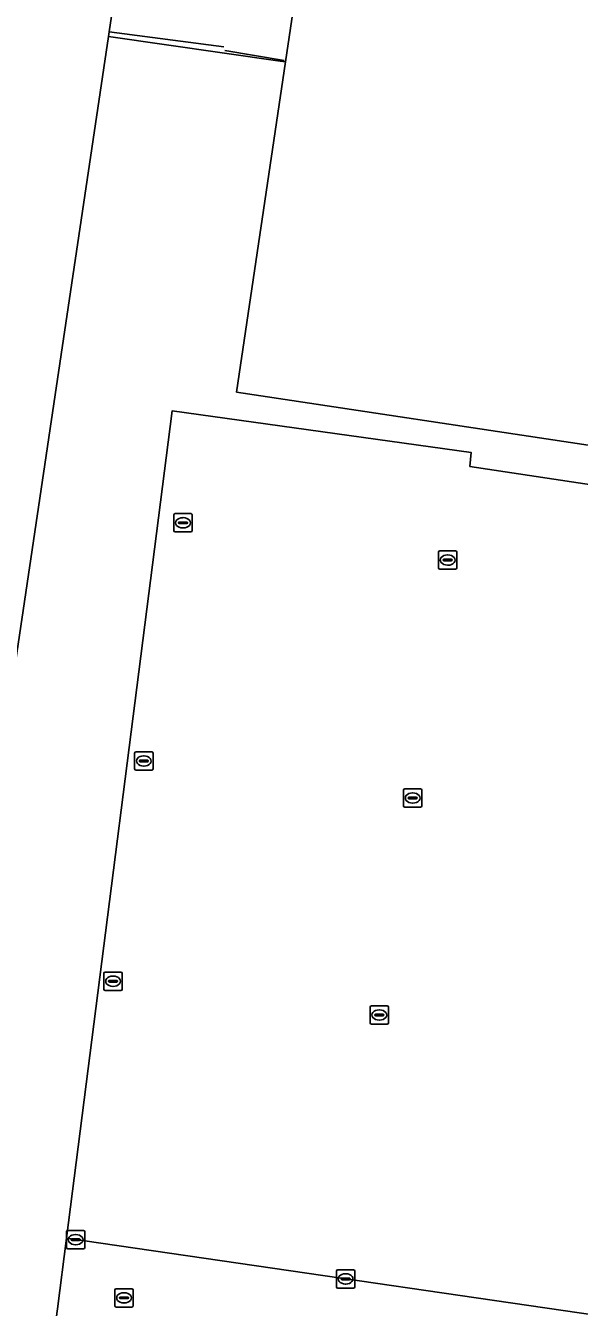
# Model space of a CAD drawing. Extents: x 163683 to 164494, y 382709 to 383872.
# Drawn here: x 163819.5 to 163849.6, y 382819.4 to 382889.2 of the extents above; entities that cross this region are included whole.
import ezdxf

# ---------------------------------------------------------------- set-up
doc = ezdxf.new("R2010")
doc.units = 0
for name, color, linetype in [('IMGEO_Erf', 7, 'Continuous'), ('IMGEO_Groenvoorziening', 7, 'Continuous'), ('IMGEO_Hek', 7, 'Continuous'), ('IMGEO_Kolk', 7, 'Continuous'), ('IMGEO_Muur', 7, 'Continuous'), ('IMGEO_Pand', 7, 'Continuous'), ('IMGEO_Parkeervlak_open', 7, 'Continuous'), ('IMGEO_Rijbaan_lokaal_open', 7, 'Continuous'), ('IMGEO_Rioolput', 7, 'Continuous')]:
    doc.layers.add(name, color=color, linetype=linetype)

msp = doc.modelspace()

# ---------------------------------------------------------------- linework, layer by layer
at = {"layer": 'IMGEO_Erf'}
for points in [[(163823.989, 382888.588), (163824.028, 382888.845), (163825.825, 382900.898), (163825.387, 382900.945), (163830.344, 382934.912), (163822.429, 382936.108), (163810.148, 382937.656), (163808.032, 382938.355), (163808.213, 382941.186), (163808.551, 382943.548), (163749.873, 382952.231)], [(163825.825, 382900.898), (163824.028, 382888.845), (163823.989, 382888.588), (163833.333, 382887.247), (163833.621, 382887.204), (163835.503, 382899.936)], [(163813.853, 382820.4), (163821.09, 382869.088), (163823.989, 382888.588)]]:
    msp.add_lwpolyline(points, dxfattribs=at)
at = {"layer": 'IMGEO_Groenvoorziening'}
for points in [[(164000, 382844.709), (163948.745, 382852.096), (163917.731, 382856.565), (163880.827, 382861.884), (163850.77, 382866.239), (163850.464, 382866.285), (163830.965, 382869.227), (163833.621, 382887.204), (163833.333, 382887.247), (163823.989, 382888.588), (163821.09, 382869.088), (163813.853, 382820.4)], [(163817.88, 382794.981), (163821.21, 382819.312), (163821.7, 382823.151), (163827.45, 382868.204), (163843.724, 382865.941), (163843.665, 382865.178), (163899.608, 382856.734), (163894.668, 382813.909), (163918.686, 382810.28), (163917.44, 382801.77), (163916.434, 382794.901), (163913.716, 382776.342), (163963.219, 382769), (163969.79, 382773.129), (163963.925, 382773.95), (163946.018, 382776.6), (163945.795, 382775.095), (163943.155, 382775.495), (163938.215, 382776.242), (163938.417, 382777.605), (163940.289, 382790.255)]]:
    msp.add_lwpolyline(points, dxfattribs=at)
at = {"layer": 'IMGEO_Hek'}
for points in [[(163821.09, 382869.088), (163823.989, 382888.588), (163824.028, 382888.845)], [(163823.989, 382888.588), (163833.333, 382887.247)], [(163833.552, 382887.293), (163830.322, 382887.836)], [(163820.406, 382794.623), (163817.88, 382794.981), (163810.236, 382796.066), (163813.853, 382820.4), (163821.09, 382869.088)]]:
    msp.add_lwpolyline(points, dxfattribs=at)
at = {"layer": 'IMGEO_Kolk'}
for p, q in [((163827.547, 382861.686), (163827.547, 382862.538)), ((163827.622, 382862.612), (163828.474, 382862.612)), ((163828.035, 382862.392), (163828.06, 382862.392)), ((163828.548, 382862.538), (163828.548, 382861.686)), ((163828.474, 382861.612), (163827.622, 382861.612)), ((163827.806, 382862.106), (163827.806, 382862.118)), ((163828.244, 382862.069), (163827.846, 382862.069)), ((163827.849, 382862.155), (163828.247, 382862.155)), ((163828.058, 382861.832), (163828.033, 382861.832)), ((163828.29, 382862.118), (163828.29, 382862.106)), ((163841.949, 382859.658), (163841.949, 382860.51)), ((163842.024, 382860.584), (163842.876, 382860.584)), ((163842.208, 382860.078), (163842.208, 382860.09)), ((163842.251, 382860.127), (163842.649, 382860.127)), ((163842.437, 382860.364), (163842.462, 382860.364)), ((163842.692, 382860.09), (163842.692, 382860.078)), ((163842.95, 382860.51), (163842.95, 382859.658)), ((163842.876, 382859.584), (163842.024, 382859.584)), ((163842.646, 382860.041), (163842.248, 382860.041)), ((163842.46, 382859.804), (163842.435, 382859.804)), ((163825.49, 382849.642), (163826.342, 382849.642)), ((163825.415, 382848.716), (163825.415, 382849.568)), ((163825.674, 382849.136), (163825.674, 382849.148)), ((163826.112, 382849.099), (163825.714, 382849.099)), ((163825.717, 382849.185), (163826.115, 382849.185)), ((163825.903, 382849.422), (163825.928, 382849.422)), ((163826.158, 382849.148), (163826.158, 382849.136)), ((163826.416, 382849.568), (163826.416, 382848.716)), ((163826.342, 382848.642), (163825.49, 382848.642)), ((163825.926, 382848.862), (163825.901, 382848.862)), ((163840.046, 382846.7), (163840.046, 382847.552)), ((163840.121, 382847.626), (163840.973, 382847.626)), ((163841.047, 382847.552), (163841.047, 382846.7)), ((163840.305, 382847.12), (163840.305, 382847.132)), ((163840.743, 382847.083), (163840.345, 382847.083)), ((163840.348, 382847.169), (163840.746, 382847.169)), ((163840.557, 382846.846), (163840.532, 382846.846)), ((163840.534, 382847.406), (163840.559, 382847.406)), ((163840.789, 382847.132), (163840.789, 382847.12)), ((163840.973, 382846.626), (163840.121, 382846.626)), ((163823.74, 382836.724), (163823.74, 382837.576)), ((163823.815, 382837.65), (163824.667, 382837.65)), ((163823.999, 382837.144), (163823.999, 382837.156)), ((163824.437, 382837.107), (163824.039, 382837.107)), ((163824.042, 382837.193), (163824.44, 382837.193)), ((163824.228, 382837.43), (163824.253, 382837.43)), ((163824.483, 382837.156), (163824.483, 382837.144)), ((163824.741, 382837.576), (163824.741, 382836.724)), ((163824.667, 382836.65), (163823.815, 382836.65)), ((163824.251, 382836.87), (163824.226, 382836.87)), ((163838.23, 382834.886), (163838.23, 382835.738)), ((163838.305, 382835.812), (163839.157, 382835.812)), ((163839.231, 382835.738), (163839.231, 382834.886)), ((163838.489, 382835.306), (163838.489, 382835.318)), ((163838.927, 382835.269), (163838.529, 382835.269)), ((163838.532, 382835.355), (163838.93, 382835.355)), ((163838.741, 382835.032), (163838.716, 382835.032)), ((163838.718, 382835.592), (163838.743, 382835.592)), ((163838.973, 382835.318), (163838.973, 382835.306)), ((163839.157, 382834.812), (163838.305, 382834.812)), ((163821.706, 382822.653), (163821.706, 382823.505)), ((163821.781, 382823.579), (163822.633, 382823.579)), ((163821.965, 382823.073), (163821.965, 382823.085)), ((163822.008, 382823.122), (163822.406, 382823.122)), ((163822.194, 382823.359), (163822.219, 382823.359)), ((163822.449, 382823.085), (163822.449, 382823.073)), ((163822.707, 382823.505), (163822.707, 382822.653)), ((163822.633, 382822.579), (163821.781, 382822.579)), ((163822.403, 382823.036), (163822.005, 382823.036)), ((163822.217, 382822.799), (163822.192, 382822.799)), ((163836.394, 382820.516), (163836.394, 382821.368)), ((163836.469, 382821.442), (163837.321, 382821.442)), ((163836.696, 382820.985), (163837.094, 382820.985)), ((163836.882, 382821.222), (163836.907, 382821.222)), ((163837.395, 382821.368), (163837.395, 382820.516)), ((163837.321, 382820.442), (163836.469, 382820.442)), ((163836.653, 382820.936), (163836.653, 382820.948)), ((163837.091, 382820.899), (163836.693, 382820.899)), ((163836.905, 382820.662), (163836.88, 382820.662)), ((163837.137, 382820.948), (163837.137, 382820.936))]:
    msp.add_line(p, q, dxfattribs=at)
for points in [[(163827.547, 382861.686), (163827.547, 382862.538)], [(163827.622, 382862.612), (163828.474, 382862.612)], [(163828.548, 382862.538), (163828.548, 382861.686)], [(163828.474, 382861.612), (163827.622, 382861.612)], [(163841.949, 382859.658), (163841.949, 382860.51)], [(163842.024, 382860.584), (163842.876, 382860.584)], [(163842.95, 382860.51), (163842.95, 382859.658)], [(163842.876, 382859.584), (163842.024, 382859.584)], [(163825.49, 382849.642), (163826.342, 382849.642)], [(163825.415, 382848.716), (163825.415, 382849.568)], [(163826.416, 382849.568), (163826.416, 382848.716)], [(163826.342, 382848.642), (163825.49, 382848.642)], [(163840.046, 382846.7), (163840.046, 382847.552)], [(163840.121, 382847.626), (163840.973, 382847.626)], [(163841.047, 382847.552), (163841.047, 382846.7)], [(163840.973, 382846.626), (163840.121, 382846.626)], [(163823.74, 382836.724), (163823.74, 382837.576)], [(163823.815, 382837.65), (163824.667, 382837.65)], [(163824.741, 382837.576), (163824.741, 382836.724)], [(163824.667, 382836.65), (163823.815, 382836.65)], [(163838.23, 382834.886), (163838.23, 382835.738)], [(163838.305, 382835.812), (163839.157, 382835.812)], [(163839.231, 382835.738), (163839.231, 382834.886)], [(163839.157, 382834.812), (163838.305, 382834.812)], [(163821.706, 382822.653), (163821.706, 382823.505)], [(163821.781, 382823.579), (163822.633, 382823.579)], [(163822.707, 382823.505), (163822.707, 382822.653)], [(163822.633, 382822.579), (163821.781, 382822.579)], [(163836.394, 382820.516), (163836.394, 382821.368)], [(163836.469, 382821.442), (163837.321, 382821.442)], [(163837.395, 382821.368), (163837.395, 382820.516)], [(163837.321, 382820.442), (163836.469, 382820.442)]]:
    msp.add_lwpolyline(points, dxfattribs=at)
for centre, radius, start, end in [((163827.624, 382862.536), 0.0765, 91.55205, 178.44795), ((163827.624, 382862.536), 0.0765, 91.55205, 178.44795), ((163828.472, 382862.536), 0.0765, 1.55205, 88.44795), ((163828.472, 382862.536), 0.0765, 1.55205, 88.44795), ((163827.624, 382861.688), 0.0765, 181.55205, 268.44795), ((163827.624, 382861.688), 0.0765, 181.55205, 268.44795), ((163827.846, 382862.115), 0.0403, 85.87752, 175.75265), ((163827.843, 382862.105), 0.0366, 178.93798, 274.71019), ((163828.247, 382862.112), 0.043, 264.86636, 352.45326), ((163828.251, 382862.117), 0.0386, 1.73085, 96.63898), ((163828.472, 382861.688), 0.0765, 271.55205, 358.44795), ((163828.472, 382861.688), 0.0765, 271.55205, 358.44795), ((163842.026, 382860.508), 0.0765, 91.55205, 178.44795), ((163842.026, 382860.508), 0.0765, 91.55205, 178.44795), ((163842.248, 382860.087), 0.0403, 85.87752, 175.75265), ((163842.245, 382860.077), 0.0366, 178.93798, 274.71019), ((163842.649, 382860.084), 0.043, 264.86636, 352.45326), ((163842.653, 382860.089), 0.0386, 1.73085, 96.63898), ((163842.874, 382860.508), 0.0765, 1.55205, 88.44795), ((163842.874, 382860.508), 0.0765, 1.55205, 88.44795), ((163842.026, 382859.66), 0.0765, 181.55205, 268.44795), ((163842.026, 382859.66), 0.0765, 181.55205, 268.44795), ((163842.874, 382859.66), 0.0765, 271.55205, 358.44795), ((163842.874, 382859.66), 0.0765, 271.55205, 358.44795), ((163825.492, 382849.566), 0.0765, 91.55205, 178.44795), ((163825.492, 382849.566), 0.0765, 91.55205, 178.44795), ((163826.34, 382849.566), 0.0765, 1.55205, 88.44795), ((163826.34, 382849.566), 0.0765, 1.55205, 88.44795), ((163825.714, 382849.145), 0.0403, 85.87752, 175.75265), ((163825.711, 382849.135), 0.0366, 178.93798, 274.71019), ((163826.115, 382849.142), 0.043, 264.86636, 352.45326), ((163826.119, 382849.147), 0.0386, 1.73085, 96.63898), ((163825.492, 382848.718), 0.0765, 181.55205, 268.44795), ((163825.492, 382848.718), 0.0765, 181.55205, 268.44795), ((163826.34, 382848.718), 0.0765, 271.55205, 358.44795), ((163826.34, 382848.718), 0.0765, 271.55205, 358.44795), ((163840.123, 382847.55), 0.0765, 91.55205, 178.44795), ((163840.123, 382847.55), 0.0765, 91.55205, 178.44795), ((163840.971, 382847.55), 0.0765, 1.55205, 88.44795), ((163840.971, 382847.55), 0.0765, 1.55205, 88.44795), ((163840.345, 382847.129), 0.0403, 85.87752, 175.75265), ((163840.342, 382847.119), 0.0366, 178.93798, 274.71019), ((163840.746, 382847.126), 0.043, 264.86636, 352.45326), ((163840.75, 382847.131), 0.0386, 1.73085, 96.63898), ((163840.123, 382846.702), 0.0765, 181.55205, 268.44795), ((163840.123, 382846.702), 0.0765, 181.55205, 268.44795), ((163840.971, 382846.702), 0.0765, 271.55205, 358.44795), ((163840.971, 382846.702), 0.0765, 271.55205, 358.44795), ((163823.817, 382837.574), 0.0765, 91.55205, 178.44795), ((163823.817, 382837.574), 0.0765, 91.55205, 178.44795), ((163824.039, 382837.153), 0.0403, 85.87752, 175.75265), ((163824.036, 382837.143), 0.0366, 178.93798, 274.71019), ((163824.44, 382837.15), 0.043, 264.86636, 352.45326), ((163824.444, 382837.155), 0.0386, 1.73085, 96.63898), ((163824.665, 382837.574), 0.0765, 1.55205, 88.44795), ((163824.665, 382837.574), 0.0765, 1.55205, 88.44795), ((163823.817, 382836.726), 0.0765, 181.55205, 268.44795), ((163823.817, 382836.726), 0.0765, 181.55205, 268.44795), ((163824.665, 382836.726), 0.0765, 271.55205, 358.44795), ((163824.665, 382836.726), 0.0765, 271.55205, 358.44795), ((163838.307, 382835.736), 0.0765, 91.55205, 178.44795), ((163838.307, 382835.736), 0.0765, 91.55205, 178.44795), ((163839.155, 382835.736), 0.0765, 1.55205, 88.44795), ((163839.155, 382835.736), 0.0765, 1.55205, 88.44795), ((163838.529, 382835.315), 0.0403, 85.87752, 175.75265), ((163838.526, 382835.305), 0.0366, 178.93798, 274.71019), ((163838.93, 382835.312), 0.043, 264.86636, 352.45326), ((163838.934, 382835.317), 0.0386, 1.73085, 96.63898), ((163838.307, 382834.888), 0.0765, 181.55205, 268.44795), ((163838.307, 382834.888), 0.0765, 181.55205, 268.44795), ((163839.155, 382834.888), 0.0765, 271.55205, 358.44795), ((163839.155, 382834.888), 0.0765, 271.55205, 358.44795), ((163821.783, 382823.503), 0.0765, 91.55205, 178.44795), ((163821.783, 382823.503), 0.0765, 91.55205, 178.44795), ((163822.005, 382823.082), 0.0403, 85.87752, 175.75265), ((163822.41, 382823.084), 0.0386, 1.73085, 96.63898), ((163822.631, 382823.503), 0.0765, 1.55205, 88.44795), ((163822.631, 382823.503), 0.0765, 1.55205, 88.44795), ((163821.783, 382822.655), 0.0765, 181.55205, 268.44795), ((163821.783, 382822.655), 0.0765, 181.55205, 268.44795), ((163822.002, 382823.072), 0.0366, 178.93798, 274.71019), ((163822.406, 382823.079), 0.043, 264.86636, 352.45326), ((163822.631, 382822.655), 0.0765, 271.55205, 358.44795), ((163822.631, 382822.655), 0.0765, 271.55205, 358.44795), ((163836.471, 382821.366), 0.0765, 91.55205, 178.44795), ((163836.471, 382821.366), 0.0765, 91.55205, 178.44795), ((163836.693, 382820.945), 0.0403, 85.87752, 175.75265), ((163837.098, 382820.947), 0.0386, 1.73085, 96.63898), ((163837.319, 382821.366), 0.0765, 1.55205, 88.44795), ((163837.319, 382821.366), 0.0765, 1.55205, 88.44795), ((163836.471, 382820.518), 0.0765, 181.55205, 268.44795), ((163836.471, 382820.518), 0.0765, 181.55205, 268.44795), ((163836.69, 382820.935), 0.0366, 178.93798, 274.71019), ((163837.094, 382820.942), 0.043, 264.86636, 352.45326), ((163837.319, 382820.518), 0.0765, 271.55205, 358.44795), ((163837.319, 382820.518), 0.0765, 271.55205, 358.44795)]:
    msp.add_arc(centre, radius, start, end, dxfattribs=at)
for centre, major_axis, ratio, start_param, end_param in [((163828.034, 382862.112), (-0.387, 0.002), 0.722429, 4.712389, 7.853982), ((163828.059, 382862.112), (-0.39, 0.002), 0.717154, 1.570796, 4.712389), ((163842.436, 382860.084), (-0.387, 0.002), 0.722429, 4.712389, 7.853982), ((163842.461, 382860.084), (-0.39, 0.002), 0.717154, 1.570796, 4.712389), ((163825.902, 382849.142), (-0.387, 0.002), 0.722429, 4.712389, 7.853982), ((163825.927, 382849.142), (-0.39, 0.002), 0.717154, 1.570796, 4.712389), ((163840.533, 382847.126), (-0.387, 0.002), 0.722429, 4.712389, 7.853982), ((163840.558, 382847.126), (-0.39, 0.002), 0.717154, 1.570796, 4.712389), ((163824.227, 382837.15), (-0.387, 0.002), 0.722429, 4.712389, 7.853982), ((163824.252, 382837.15), (-0.39, 0.002), 0.717154, 1.570796, 4.712389), ((163838.717, 382835.312), (-0.387, 0.002), 0.722429, 4.712389, 7.853982), ((163838.742, 382835.312), (-0.39, 0.002), 0.717154, 1.570796, 4.712389), ((163822.193, 382823.079), (-0.387, 0.002), 0.722429, 4.712389, 7.853982), ((163822.218, 382823.079), (-0.39, 0.002), 0.717154, 1.570796, 4.712389), ((163836.881, 382820.942), (-0.387, 0.002), 0.722429, 4.712389, 7.853982), ((163836.906, 382820.942), (-0.39, 0.002), 0.717154, 1.570796, 4.712389)]:
    msp.add_ellipse(centre, major_axis=major_axis, ratio=ratio, start_param=start_param, end_param=end_param, dxfattribs=at)
at = {"layer": 'IMGEO_Muur'}
for points in [[(163824.028, 382888.845), (163825.825, 382900.898)], [(163830.275, 382888.035), (163824.028, 382888.845)]]:
    msp.add_lwpolyline(points, dxfattribs=at)
at = {"layer": 'IMGEO_Pand'}
msp.add_lwpolyline([(163855.103, 382896.387), (163835.503, 382899.936), (163833.621, 382887.204), (163830.965, 382869.227), (163850.464, 382866.285)], close=True, dxfattribs=at)
at = {"layer": 'IMGEO_Parkeervlak_open'}
msp.add_lwpolyline([(163899.608, 382856.734), (163843.665, 382865.178), (163843.724, 382865.941), (163827.45, 382868.204), (163821.7, 382823.151), (163894.45, 382812.566), (163894.668, 382813.909)], close=True, dxfattribs=at)
at = {"layer": 'IMGEO_Rijbaan_lokaal_open'}
msp.add_lwpolyline([(163894.45, 382812.566), (163821.7, 382823.151), (163821.21, 382819.312), (163817.88, 382794.981), (163817.798, 382794.41), (163817.172, 382790.081), (163817.322, 382790.057), (163822.345, 382789.326), (163822.382, 382789.566), (163823.073, 382793.995), (163822.787, 382794.039), (163822.823, 382794.271), (163822.945, 382795.064), (163824.816, 382807.214), (163825.025, 382807.182), (163825.195, 382808.517)], dxfattribs=at)
at = {"layer": 'IMGEO_Rioolput'}
for p, q in [((163824.337, 382819.483), (163824.337, 382820.335)), ((163824.412, 382820.409), (163825.264, 382820.409)), ((163825.338, 382820.335), (163825.338, 382819.483)), ((163824.596, 382819.903), (163824.596, 382819.915)), ((163825.034, 382819.866), (163824.636, 382819.866)), ((163824.639, 382819.952), (163825.037, 382819.952)), ((163824.848, 382819.629), (163824.823, 382819.629)), ((163824.825, 382820.189), (163824.85, 382820.189)), ((163825.08, 382819.915), (163825.08, 382819.903)), ((163825.264, 382819.409), (163824.412, 382819.409))]:
    msp.add_line(p, q, dxfattribs=at)
for points in [[(163824.337, 382819.483), (163824.337, 382820.335)], [(163824.412, 382820.409), (163825.264, 382820.409)], [(163825.338, 382820.335), (163825.338, 382819.483)], [(163825.264, 382819.409), (163824.412, 382819.409)]]:
    msp.add_lwpolyline(points, dxfattribs=at)
for centre, radius, start, end in [((163824.414, 382820.333), 0.0765, 91.55205, 178.44795), ((163824.414, 382820.333), 0.0765, 91.55205, 178.44795), ((163825.262, 382820.333), 0.0765, 1.55205, 88.44795), ((163825.262, 382820.333), 0.0765, 1.55205, 88.44795), ((163824.636, 382819.912), 0.0403, 85.87752, 175.75265), ((163824.633, 382819.902), 0.0366, 178.93798, 274.71019), ((163825.037, 382819.909), 0.043, 264.86636, 352.45326), ((163825.041, 382819.914), 0.0386, 1.73085, 96.63898), ((163824.414, 382819.485), 0.0765, 181.55205, 268.44795), ((163824.414, 382819.485), 0.0765, 181.55205, 268.44795), ((163825.262, 382819.485), 0.0765, 271.55205, 358.44795), ((163825.262, 382819.485), 0.0765, 271.55205, 358.44795)]:
    msp.add_arc(centre, radius, start, end, dxfattribs=at)
for centre, major_axis, ratio, start_param, end_param in [((163824.824, 382819.909), (-0.387, 0.002), 0.722429, 4.712389, 7.853982), ((163824.849, 382819.909), (-0.39, 0.002), 0.717154, 1.570796, 4.712389)]:
    msp.add_ellipse(centre, major_axis=major_axis, ratio=ratio, start_param=start_param, end_param=end_param, dxfattribs=at)

doc.saveas('drawing.dxf')
